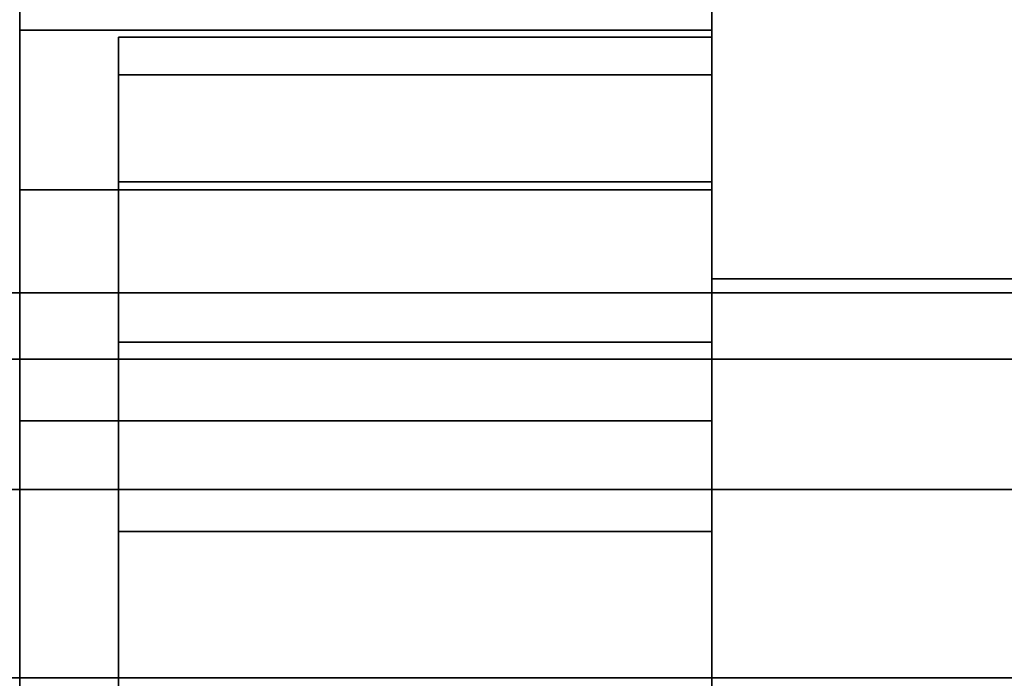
# Model space of a CAD drawing. Header units: millimetres. Extents: x -603 to 3703, y -120 to 193.
# Tile 901 of 938: x 3522 to 3526.98, y -26.24 to -22.91. Entities that reach past the tile are written whole.
import ezdxf

# ---------------------------------------------------------------- set-up
doc = ezdxf.new("R2010")
doc.units = ezdxf.units.MM
doc.layers.add('151', color=7, linetype='Continuous', true_color=0xffffff)

# ---------------------------------------------------------------- blocks, each defined once
blk = doc.blocks.new('UG_SURFACE_003')
at = {"layer": '151', "color": 252, "linetype": 'Continuous', "lineweight": 35}
for points in [[(3702.5001, -35, 2213.0001), (3702.5001, 174.4, 2213.0001), (2297.4999, 174.4, 2213.0001), (2297.4999, -35, 2213.0001)], [(2447.5, -35, 2063), (2447.5, 174.4, 2063), (3552.5, 174.4, 2063), (3552.5, -35, 2063)]]:
    blk.add_3dface(points, dxfattribs=at)
blk = doc.blocks.new('UG_SURFACE_159')
at = {"layer": '151', "color": 252, "linetype": 'Continuous', "lineweight": 35}
for points in [[(3522.5, -23, 1739), (3525.5001, -23, 1739), (3525.5001, -34.4301, 1738), (3522.5, -34.4301, 1738)], [(3525.5001, -23, 1739), (3522.5, -23, 1739), (3522.5, -23, 1746.25), (3525.5001, -23, 1746.25)], [(3522.5, -23.1903, 1747.2067), (3525.5001, -23.1903, 1747.2067), (3525.5001, -23, 1746.25), (3522.5, -23, 1746.25)], [(3522.5, -23, 1757.75), (3525.5001, -23, 1757.75), (3525.5001, -23.1903, 1756.7933), (3522.5, -23.1903, 1756.7933)], [(3525.5001, -23, 1757.75), (3522.5, -23, 1757.75), (3522.5, -23, 1774.25), (3525.5001, -23, 1774.25)], [(3522.5, -23.1903, 1775.2067), (3525.5001, -23.1903, 1775.2067), (3525.5001, -23, 1774.25), (3522.5, -23, 1774.25)], [(3522.5, -23, 1785.75), (3525.5001, -23, 1785.75), (3525.5001, -23.1903, 1784.7933), (3522.5, -23.1903, 1784.7933)], [(3525.5001, -23, 1785.75), (3522.5, -23, 1785.75), (3522.5, -23, 1802.25), (3525.5001, -23, 1802.25)], [(3522.5, -23.1903, 1803.2067), (3525.5001, -23.1903, 1803.2067), (3525.5001, -23, 1802.25), (3522.5, -23, 1802.25)], [(3522.5, -23, 1802.25), (3522.5, -29.5953, 1803.25), (3522.5, -27.6588, 1804.75), (3522.5, -25.5, 1804.75)], [(3522.5, -31.5292, 1801.1614), (3522.5, -30.6629, 1801.6284), (3522.5, -23, 1785.75), (3522.5, -23.1903, 1784.7933)], [(3522.5, -25.5, 1755.25), (3522.5, -23, 1757.75), (3522.5, -23.1903, 1756.7933), (3522.5, -23.7322, 1755.9823)], [(3522.5, -23, 1746.25), (3522.5, -29.5953, 1747.25), (3522.5, -27.6588, 1748.75), (3522.5, -25.5, 1748.75)], [(3522.5, -23, 1802.25), (3522.5, -29.9943, 1802.3504), (3522.5, -29.5953, 1803.25)], [(3522.5, -25.5, 1755.25), (3522.5, -27.6588, 1755.25), (3522.5, -29.5953, 1756.75), (3522.5, -23, 1757.75)], [(3522.5, -30.6629, 1801.6284), (3522.5, -29.9943, 1802.3504), (3522.5, -23, 1802.25), (3522.5, -23, 1785.75)], [(3522.5, -23, 1774.25), (3522.5, -23, 1757.75), (3522.5, -29.9943, 1757.6497), (3522.5, -30.6629, 1758.3717)], [(3522.5, -25.5, 1811.25), (3522.5, -23, 1813.75), (3522.5, -23.1903, 1812.7933), (3522.5, -23.7322, 1811.9823)], [(3522.5, -23, 1746.25), (3522.5, -23, 1739), (3522.5, -29.9943, 1746.3504), (3522.5, -29.5953, 1747.25)], [(3522.5, -29.5953, 1756.75), (3522.5, -29.9943, 1757.6497), (3522.5, -23, 1757.75)], [(3522.5, -34.4301, 1822), (3522.5, -23, 1821), (3522.5, -31.5292, 1814.8385), (3522.5, -32.5, 1815.0001)], [(3522.5, -23, 1739), (3522.5, -30.6629, 1745.6282), (3522.5, -29.9943, 1746.3504)], [(3522.5, -23.7322, 1804.0178), (3522.5, -23.1903, 1803.2067), (3522.5, -23, 1802.25), (3522.5, -25.5, 1804.75)], [(3522.5, -23.1903, 1775.2067), (3522.5, -23, 1774.25), (3522.5, -30.6629, 1758.3717), (3522.5, -31.5292, 1758.8385)], [(3522.5, -23, 1821), (3522.5, -29.9943, 1813.6497), (3522.5, -30.6629, 1814.3717)], [(3522.5, -25.5, 1811.25), (3522.5, -27.6588, 1811.25), (3522.5, -29.5953, 1812.75), (3522.5, -23, 1813.75)], [(3522.5, -23, 1739), (3522.5, -31.5292, 1745.1614), (3522.5, -30.6629, 1745.6282)], [(3522.5, -30.6629, 1814.3717), (3522.5, -31.5292, 1814.8385), (3522.5, -23, 1821)], [(3522.5, -32.5, 1745), (3522.5, -31.5292, 1745.1614), (3522.5, -23, 1739), (3522.5, -34.4301, 1738)], [(3522.5, -29.5953, 1812.75), (3522.5, -29.9943, 1813.6497), (3522.5, -23, 1821), (3522.5, -23, 1813.75)], [(3522.5, -23.7322, 1748.0178), (3522.5, -23.1903, 1747.2067), (3522.5, -23, 1746.25), (3522.5, -25.5, 1748.75)], [(3522.5, -23, 1821), (3525.5001, -23, 1821), (3525.5001, -23, 1813.75), (3522.5, -23, 1813.75)], [(3522.5, -23, 1813.75), (3525.5001, -23, 1813.75), (3525.5001, -23.1903, 1812.7933), (3522.5, -23.1903, 1812.7933)], [(3522.5, -34.4301, 1822), (3525.5001, -34.4301, 1822), (3525.5001, -23, 1821), (3522.5, -23, 1821)], [(3525.5001, -25.5, 1804.75), (3525.5001, -23, 1802.25), (3525.5001, -23.1903, 1803.2067), (3525.5001, -23.7322, 1804.0178)], [(3525.5001, -23, 1813.75), (3525.5001, -29.5953, 1812.75), (3525.5001, -27.6588, 1811.25), (3525.5001, -25.5, 1811.25)], [(3525.5001, -25.5, 1804.75), (3525.5001, -27.6588, 1804.75), (3525.5001, -29.5953, 1803.25), (3525.5001, -23, 1802.25)], [(3525.5001, -23, 1813.75), (3525.5001, -23, 1821), (3525.5001, -29.9943, 1813.6497), (3525.5001, -29.5953, 1812.75)], [(3525.5001, -23, 1821), (3525.5001, -31.5292, 1814.8385), (3525.5001, -30.6629, 1814.3717)], [(3525.5001, -23, 1785.75), (3525.5001, -23, 1802.25), (3525.5001, -29.9943, 1802.3504), (3525.5001, -30.6629, 1801.6284)], [(3525.5001, -25.5, 1748.75), (3525.5001, -23, 1746.25), (3525.5001, -23.1903, 1747.2067), (3525.5001, -23.7322, 1748.0178)], [(3525.5001, -30.6629, 1814.3717), (3525.5001, -29.9943, 1813.6497), (3525.5001, -23, 1821)], [(3525.5001, -29.5953, 1803.25), (3525.5001, -29.9943, 1802.3504), (3525.5001, -23, 1802.25)], [(3525.5001, -23, 1757.75), (3525.5001, -29.5953, 1756.75), (3525.5001, -27.6588, 1755.25), (3525.5001, -25.5, 1755.25)], [(3525.5001, -31.5292, 1758.8385), (3525.5001, -30.6629, 1758.3717), (3525.5001, -23, 1774.25), (3525.5001, -23.1903, 1775.2067)], [(3525.5001, -32.5, 1815.0001), (3525.5001, -31.5292, 1814.8385), (3525.5001, -23, 1821), (3525.5001, -34.4301, 1822)], [(3525.5001, -23.1903, 1784.7933), (3525.5001, -23, 1785.75), (3525.5001, -30.6629, 1801.6284), (3525.5001, -31.5292, 1801.1614)], [(3525.5001, -34.4301, 1738), (3525.5001, -23, 1739), (3525.5001, -31.5292, 1745.1614), (3525.5001, -32.5, 1745)], [(3525.5001, -25.5, 1748.75), (3525.5001, -27.6588, 1748.75), (3525.5001, -29.5953, 1747.25), (3525.5001, -23, 1746.25)], [(3525.5001, -23, 1757.75), (3525.5001, -29.9943, 1757.6497), (3525.5001, -29.5953, 1756.75)], [(3525.5001, -30.6629, 1758.3717), (3525.5001, -29.9943, 1757.6497), (3525.5001, -23, 1757.75), (3525.5001, -23, 1774.25)], [(3525.5001, -23, 1739), (3525.5001, -30.6629, 1745.6282), (3525.5001, -31.5292, 1745.1614)], [(3525.5001, -29.5953, 1747.25), (3525.5001, -29.9943, 1746.3504), (3525.5001, -23, 1739), (3525.5001, -23, 1746.25)], [(3525.5001, -29.9943, 1746.3504), (3525.5001, -30.6629, 1745.6282), (3525.5001, -23, 1739)], [(3525.5001, -23.7322, 1755.9823), (3525.5001, -23.1903, 1756.7933), (3525.5001, -23, 1757.75), (3525.5001, -25.5, 1755.25)], [(3525.5001, -23.7322, 1811.9823), (3525.5001, -23.1903, 1812.7933), (3525.5001, -23, 1813.75), (3525.5001, -25.5, 1811.25)], [(3522.5, -23.7322, 1748.0178), (3525.5001, -23.7322, 1748.0178), (3525.5001, -23.1903, 1747.2067), (3522.5, -23.1903, 1747.2067)], [(3522.5, -23.1903, 1756.7933), (3525.5001, -23.1903, 1756.7933), (3525.5001, -23.7322, 1755.9823), (3522.5, -23.7322, 1755.9823)], [(3522.5, -23.7322, 1776.0178), (3525.5001, -23.7322, 1776.0178), (3525.5001, -23.1903, 1775.2067), (3522.5, -23.1903, 1775.2067)], [(3522.5, -23.1903, 1784.7933), (3525.5001, -23.1903, 1784.7933), (3525.5001, -23.7322, 1783.9823), (3522.5, -23.7322, 1783.9823)], [(3522.5, -23.7322, 1804.0178), (3525.5001, -23.7322, 1804.0178), (3525.5001, -23.1903, 1803.2067), (3522.5, -23.1903, 1803.2067)], [(3522.5, -23.1903, 1784.7933), (3522.5, -23.7322, 1783.9823), (3522.5, -31.5292, 1801.1614)], [(3522.5, -31.5292, 1758.8385), (3522.5, -23.7322, 1776.0178), (3522.5, -23.1903, 1775.2067)], [(3522.5, -23.1903, 1812.7933), (3525.5001, -23.1903, 1812.7933), (3525.5001, -23.7322, 1811.9823), (3522.5, -23.7322, 1811.9823)], [(3525.5001, -31.5292, 1801.1614), (3525.5001, -23.7322, 1783.9823), (3525.5001, -23.1903, 1784.7933)], [(3525.5001, -23.1903, 1775.2067), (3525.5001, -23.7322, 1776.0178), (3525.5001, -31.5292, 1758.8385)], [(3522.5, -24.5433, 1748.5597), (3525.5001, -24.5433, 1748.5597), (3525.5001, -23.7322, 1748.0178), (3522.5, -23.7322, 1748.0178)], [(3522.5, -23.7322, 1755.9823), (3525.5001, -23.7322, 1755.9823), (3525.5001, -24.5433, 1755.4404), (3522.5, -24.5433, 1755.4404)], [(3522.5, -24.5433, 1776.5597), (3525.5001, -24.5433, 1776.5597), (3525.5001, -23.7322, 1776.0178), (3522.5, -23.7322, 1776.0178)], [(3522.5, -23.7322, 1783.9823), (3525.5001, -23.7322, 1783.9823), (3525.5001, -24.5433, 1783.4404), (3522.5, -24.5433, 1783.4404)], [(3522.5, -24.5433, 1804.5597), (3525.5001, -24.5433, 1804.5597), (3525.5001, -23.7322, 1804.0178), (3522.5, -23.7322, 1804.0178)], [(3522.5, -25.5, 1804.75), (3522.5, -24.5433, 1804.5597), (3522.5, -23.7322, 1804.0178)], [(3522.5, -25.5, 1748.75), (3522.5, -24.5433, 1748.5597), (3522.5, -23.7322, 1748.0178)], [(3522.5, -23.7322, 1755.9823), (3522.5, -24.5433, 1755.4404), (3522.5, -25.5, 1755.25)], [(3522.5, -23.7322, 1783.9823), (3522.5, -24.5433, 1783.4404), (3522.5, -25.5, 1783.25), (3522.5, -31.5292, 1801.1614)], [(3522.5, -31.5292, 1758.8385), (3522.5, -25.5, 1776.75), (3522.5, -24.5433, 1776.5597), (3522.5, -23.7322, 1776.0178)], [(3522.5, -23.7322, 1811.9823), (3522.5, -24.5433, 1811.4403), (3522.5, -25.5, 1811.25)], [(3522.5, -23.7322, 1811.9823), (3525.5001, -23.7322, 1811.9823), (3525.5001, -24.5433, 1811.4403), (3522.5, -24.5433, 1811.4403)], [(3525.5001, -25.5, 1811.25), (3525.5001, -24.5433, 1811.4403), (3525.5001, -23.7322, 1811.9823)], [(3525.5001, -23.7322, 1804.0178), (3525.5001, -24.5433, 1804.5597), (3525.5001, -25.5, 1804.75)], [(3525.5001, -31.5292, 1801.1614), (3525.5001, -25.5, 1783.25), (3525.5001, -24.5433, 1783.4404), (3525.5001, -23.7322, 1783.9823)], [(3525.5001, -25.5, 1755.25), (3525.5001, -24.5433, 1755.4404), (3525.5001, -23.7322, 1755.9823)], [(3525.5001, -23.7322, 1748.0178), (3525.5001, -24.5433, 1748.5597), (3525.5001, -25.5, 1748.75)], [(3525.5001, -23.7322, 1776.0178), (3525.5001, -24.5433, 1776.5597), (3525.5001, -25.5, 1776.75), (3525.5001, -31.5292, 1758.8385)], [(3522.5, -25.5, 1748.75), (3525.5001, -25.5, 1748.75), (3525.5001, -24.5433, 1748.5597), (3522.5, -24.5433, 1748.5597)], [(3522.5, -24.5433, 1755.4404), (3525.5001, -24.5433, 1755.4404), (3525.5001, -25.5, 1755.25), (3522.5, -25.5, 1755.25)], [(3522.5, -25.5, 1776.75), (3525.5001, -25.5, 1776.75), (3525.5001, -24.5433, 1776.5597), (3522.5, -24.5433, 1776.5597)], [(3522.5, -24.5433, 1783.4404), (3525.5001, -24.5433, 1783.4404), (3525.5001, -25.5, 1783.25), (3522.5, -25.5, 1783.25)], [(3522.5, -25.5, 1804.75), (3525.5001, -25.5, 1804.75), (3525.5001, -24.5433, 1804.5597), (3522.5, -24.5433, 1804.5597)], [(3522.5, -24.5433, 1811.4403), (3525.5001, -24.5433, 1811.4403), (3525.5001, -25.5, 1811.25), (3522.5, -25.5, 1811.25)], [(3525.5001, -25.5, 1748.75), (3522.5, -25.5, 1748.75), (3522.5, -27.6588, 1748.75), (3525.5001, -27.6588, 1748.75)], [(3522.5, -25.5, 1755.25), (3525.5001, -25.5, 1755.25), (3525.5001, -27.6588, 1755.25), (3522.5, -27.6588, 1755.25)], [(3525.5001, -25.5, 1776.75), (3522.5, -25.5, 1776.75), (3522.5, -27.6588, 1776.75), (3525.5001, -27.6588, 1776.75)], [(3522.5, -25.5, 1783.25), (3525.5001, -25.5, 1783.25), (3525.5001, -27.6588, 1783.25), (3522.5, -27.6588, 1783.25)], [(3525.5001, -25.5, 1804.75), (3522.5, -25.5, 1804.75), (3522.5, -27.6588, 1804.75), (3525.5001, -27.6588, 1804.75)], [(3522.5, -25.5, 1811.25), (3525.5001, -25.5, 1811.25), (3525.5001, -27.6588, 1811.25), (3522.5, -27.6588, 1811.25)], [(3522.5, -31.5292, 1801.1614), (3522.5, -25.5, 1783.25), (3522.5, -29.9943, 1785.6497), (3522.5, -30.6629, 1786.3717)], [(3522.5, -29.5953, 1784.75), (3522.5, -25.5, 1783.25), (3522.5, -27.6588, 1783.25)], [(3522.5, -25.5, 1776.75), (3522.5, -29.9943, 1774.3504), (3522.5, -29.5953, 1775.25)], [(3522.5, -29.5953, 1784.75), (3522.5, -29.9943, 1785.6497), (3522.5, -25.5, 1783.25)], [(3522.5, -30.6629, 1773.6282), (3522.5, -29.9943, 1774.3504), (3522.5, -25.5, 1776.75), (3522.5, -31.5292, 1758.8385)], [(3522.5, -27.6588, 1776.75), (3522.5, -25.5, 1776.75), (3522.5, -29.5953, 1775.25)], [(3525.5001, -25.5, 1783.25), (3525.5001, -29.9943, 1785.6497), (3525.5001, -29.5953, 1784.75)], [(3525.5001, -30.6629, 1786.3717), (3525.5001, -29.9943, 1785.6497), (3525.5001, -25.5, 1783.25), (3525.5001, -31.5292, 1801.1614)], [(3525.5001, -29.5953, 1775.25), (3525.5001, -25.5, 1776.75), (3525.5001, -27.6588, 1776.75)], [(3525.5001, -31.5292, 1758.8385), (3525.5001, -25.5, 1776.75), (3525.5001, -29.9943, 1774.3504), (3525.5001, -30.6629, 1773.6282)], [(3525.5001, -29.5953, 1775.25), (3525.5001, -29.9943, 1774.3504), (3525.5001, -25.5, 1776.75)], [(3525.5001, -27.6588, 1783.25), (3525.5001, -25.5, 1783.25), (3525.5001, -29.5953, 1784.75)]]:
    blk.add_3dface(points, dxfattribs=at)
blk = doc.blocks.new('UG_SURFACE_160')
at = {"layer": '151', "color": 252, "linetype": 'Continuous', "lineweight": 35}
for points in [[(3522.5, -23, 304), (3525.5001, -23, 304), (3525.5001, -34.4301, 303), (3522.5, -34.4301, 303)], [(3525.5001, -23, 304), (3522.5, -23, 304), (3522.5, -23, 311.25), (3525.5001, -23, 311.25)], [(3522.5, -23.1903, 312.2067), (3525.5001, -23.1903, 312.2067), (3525.5001, -23, 311.25), (3522.5, -23, 311.25)], [(3522.5, -23, 322.75), (3525.5001, -23, 322.75), (3525.5001, -23.1903, 321.7933), (3522.5, -23.1903, 321.7933)], [(3525.5001, -23, 322.75), (3522.5, -23, 322.75), (3522.5, -23, 339.25), (3525.5001, -23, 339.25)], [(3522.5, -23.1903, 340.2067), (3525.5001, -23.1903, 340.2067), (3525.5001, -23, 339.25), (3522.5, -23, 339.25)], [(3522.5, -23, 350.75), (3525.5001, -23, 350.75), (3525.5001, -23.1903, 349.7933), (3522.5, -23.1903, 349.7933)], [(3525.5001, -23, 350.75), (3522.5, -23, 350.75), (3522.5, -23, 367.25), (3525.5001, -23, 367.25)], [(3522.5, -23.1903, 368.2067), (3525.5001, -23.1903, 368.2067), (3525.5001, -23, 367.25), (3522.5, -23, 367.25)], [(3522.5, -23, 311.25), (3522.5, -29.5953, 312.25), (3522.5, -27.6588, 313.75), (3522.5, -25.5, 313.75)], [(3522.5, -23, 339.25), (3522.5, -29.5953, 340.25), (3522.5, -27.6588, 341.75), (3522.5, -25.5, 341.75)], [(3522.5, -31.5292, 338.1614), (3522.5, -30.6629, 338.6283), (3522.5, -23, 322.75), (3522.5, -23.1903, 321.7933)], [(3522.5, -23, 367.25), (3522.5, -29.5953, 368.25), (3522.5, -27.6588, 369.75), (3522.5, -25.5, 369.75)], [(3522.5, -25.5, 348.25), (3522.5, -23, 350.75), (3522.5, -23.1903, 349.7933), (3522.5, -23.7322, 348.9822)], [(3522.5, -23, 311.25), (3522.5, -23, 304), (3522.5, -29.9943, 311.3504), (3522.5, -29.5953, 312.25)], [(3522.5, -23, 339.25), (3522.5, -29.9943, 339.3504), (3522.5, -29.5953, 340.25)], [(3522.5, -23, 367.25), (3522.5, -29.9943, 367.3504), (3522.5, -29.5953, 368.25)], [(3522.5, -25.5, 348.25), (3522.5, -27.6588, 348.25), (3522.5, -29.5953, 349.75), (3522.5, -23, 350.75)], [(3522.5, -23, 304), (3522.5, -30.6629, 310.6283), (3522.5, -29.9943, 311.3504)], [(3522.5, -32.5, 310), (3522.5, -31.5292, 310.1614), (3522.5, -23, 304), (3522.5, -34.4301, 303)], [(3522.5, -30.6629, 338.6283), (3522.5, -29.9943, 339.3504), (3522.5, -23, 339.25), (3522.5, -23, 322.75)], [(3522.5, -23, 367.25), (3522.5, -30.6629, 351.3717), (3522.5, -30.6629, 366.6283), (3522.5, -29.9943, 367.3504)], [(3522.5, -25.5, 376.25), (3522.5, -23, 378.75), (3522.5, -23.1903, 377.7933), (3522.5, -23.7322, 376.9822)], [(3522.5, -31.5292, 310.1614), (3522.5, -30.6629, 310.6283), (3522.5, -23, 304)], [(3522.5, -29.5953, 349.75), (3522.5, -29.9943, 350.6496), (3522.5, -23, 350.75)], [(3522.5, -29.9943, 350.6496), (3522.5, -30.6629, 351.3717), (3522.5, -23, 367.25), (3522.5, -23, 350.75)], [(3522.5, -34.4301, 387), (3522.5, -23, 386), (3522.5, -31.5292, 379.8386), (3522.5, -32.5, 380)], [(3522.5, -25.5, 376.25), (3522.5, -27.6588, 376.25), (3522.5, -29.5953, 377.75), (3522.5, -23, 378.75)], [(3522.5, -23.7322, 341.0178), (3522.5, -23.1903, 340.2067), (3522.5, -23, 339.25), (3522.5, -25.5, 341.75)], [(3522.5, -23.7322, 369.0178), (3522.5, -23.1903, 368.2067), (3522.5, -23, 367.25), (3522.5, -25.5, 369.75)], [(3522.5, -23, 386), (3522.5, -30.6629, 379.3717), (3522.5, -31.5292, 379.8386)], [(3522.5, -29.5953, 377.75), (3522.5, -29.9943, 378.6496), (3522.5, -23, 386), (3522.5, -23, 378.75)], [(3522.5, -29.9943, 378.6496), (3522.5, -30.6629, 379.3717), (3522.5, -23, 386)], [(3522.5, -23.7322, 313.0178), (3522.5, -23.1903, 312.2067), (3522.5, -23, 311.25), (3522.5, -25.5, 313.75)], [(3522.5, -23, 386), (3525.5001, -23, 386), (3525.5001, -23, 378.75), (3522.5, -23, 378.75)], [(3522.5, -23, 378.75), (3525.5001, -23, 378.75), (3525.5001, -23.1903, 377.7933), (3522.5, -23.1903, 377.7933)], [(3522.5, -34.4301, 387), (3525.5001, -34.4301, 387), (3525.5001, -23, 386), (3522.5, -23, 386)], [(3525.5001, -25.5, 369.75), (3525.5001, -23, 367.25), (3525.5001, -23.1903, 368.2067), (3525.5001, -23.7322, 369.0178)], [(3525.5001, -25.5, 341.75), (3525.5001, -23, 339.25), (3525.5001, -23.1903, 340.2067), (3525.5001, -23.7322, 341.0178)], [(3525.5001, -23, 378.75), (3525.5001, -29.5953, 377.75), (3525.5001, -27.6588, 376.25), (3525.5001, -25.5, 376.25)], [(3525.5001, -23, 350.75), (3525.5001, -29.5953, 349.75), (3525.5001, -27.6588, 348.25), (3525.5001, -25.5, 348.25)], [(3525.5001, -25.5, 369.75), (3525.5001, -27.6588, 369.75), (3525.5001, -29.5953, 368.25), (3525.5001, -23, 367.25)], [(3525.5001, -25.5, 341.75), (3525.5001, -27.6588, 341.75), (3525.5001, -29.5953, 340.25), (3525.5001, -23, 339.25)], [(3525.5001, -23, 378.75), (3525.5001, -23, 386), (3525.5001, -29.9943, 378.6496), (3525.5001, -29.5953, 377.75)], [(3525.5001, -23, 350.75), (3525.5001, -29.9943, 350.6496), (3525.5001, -29.5953, 349.75)], [(3525.5001, -29.5953, 368.25), (3525.5001, -29.9943, 367.3504), (3525.5001, -23, 367.25)], [(3525.5001, -23, 322.75), (3525.5001, -23, 339.25), (3525.5001, -29.9943, 339.3504), (3525.5001, -30.6629, 338.6283)], [(3525.5001, -23, 386), (3525.5001, -30.6629, 379.3717), (3525.5001, -29.9943, 378.6496)], [(3525.5001, -32.5, 380), (3525.5001, -31.5292, 379.8386), (3525.5001, -23, 386), (3525.5001, -34.4301, 387)], [(3525.5001, -23, 350.75), (3525.5001, -23, 367.25), (3525.5001, -30.6629, 351.3717), (3525.5001, -29.9943, 350.6496)], [(3525.5001, -29.9943, 367.3504), (3525.5001, -30.6629, 366.6283), (3525.5001, -30.6629, 351.3717), (3525.5001, -23, 367.25)], [(3525.5001, -29.5953, 340.25), (3525.5001, -29.9943, 339.3504), (3525.5001, -23, 339.25)], [(3525.5001, -25.5, 313.75), (3525.5001, -23, 311.25), (3525.5001, -23.1903, 312.2067), (3525.5001, -23.7322, 313.0178)], [(3525.5001, -31.5292, 379.8386), (3525.5001, -30.6629, 379.3717), (3525.5001, -23, 386)], [(3525.5001, -23.1903, 321.7933), (3525.5001, -23, 322.75), (3525.5001, -30.6629, 338.6283), (3525.5001, -31.5292, 338.1614)], [(3525.5001, -23.7322, 348.9822), (3525.5001, -23.1903, 349.7933), (3525.5001, -23, 350.75), (3525.5001, -25.5, 348.25)], [(3525.5001, -34.4301, 303), (3525.5001, -23, 304), (3525.5001, -31.5292, 310.1614), (3525.5001, -32.5, 310)], [(3525.5001, -25.5, 313.75), (3525.5001, -27.6588, 313.75), (3525.5001, -29.5953, 312.25), (3525.5001, -23, 311.25)], [(3525.5001, -23, 304), (3525.5001, -30.6629, 310.6283), (3525.5001, -31.5292, 310.1614)], [(3525.5001, -29.5953, 312.25), (3525.5001, -29.9943, 311.3504), (3525.5001, -23, 304), (3525.5001, -23, 311.25)], [(3525.5001, -29.9943, 311.3504), (3525.5001, -30.6629, 310.6283), (3525.5001, -23, 304)], [(3525.5001, -23.7322, 376.9822), (3525.5001, -23.1903, 377.7933), (3525.5001, -23, 378.75), (3525.5001, -25.5, 376.25)], [(3522.5, -23.7322, 313.0178), (3525.5001, -23.7322, 313.0178), (3525.5001, -23.1903, 312.2067), (3522.5, -23.1903, 312.2067)], [(3522.5, -23.1903, 321.7933), (3525.5001, -23.1903, 321.7933), (3525.5001, -23.7322, 320.9822), (3522.5, -23.7322, 320.9822)], [(3522.5, -23.7322, 341.0178), (3525.5001, -23.7322, 341.0178), (3525.5001, -23.1903, 340.2067), (3522.5, -23.1903, 340.2067)], [(3522.5, -23.1903, 349.7933), (3525.5001, -23.1903, 349.7933), (3525.5001, -23.7322, 348.9822), (3522.5, -23.7322, 348.9822)], [(3522.5, -23.7322, 369.0178), (3525.5001, -23.7322, 369.0178), (3525.5001, -23.1903, 368.2067), (3522.5, -23.1903, 368.2067)], [(3522.5, -23.1903, 321.7933), (3522.5, -23.7322, 320.9822), (3522.5, -31.5292, 338.1614)], [(3522.5, -23.1903, 377.7933), (3525.5001, -23.1903, 377.7933), (3525.5001, -23.7322, 376.9822), (3522.5, -23.7322, 376.9822)], [(3525.5001, -31.5292, 338.1614), (3525.5001, -23.7322, 320.9822), (3525.5001, -23.1903, 321.7933)], [(3522.5, -24.5433, 313.5597), (3525.5001, -24.5433, 313.5597), (3525.5001, -23.7322, 313.0178), (3522.5, -23.7322, 313.0178)], [(3522.5, -23.7322, 320.9822), (3525.5001, -23.7322, 320.9822), (3525.5001, -24.5433, 320.4403), (3522.5, -24.5433, 320.4403)], [(3522.5, -24.5433, 341.5597), (3525.5001, -24.5433, 341.5597), (3525.5001, -23.7322, 341.0178), (3522.5, -23.7322, 341.0178)], [(3522.5, -23.7322, 348.9822), (3525.5001, -23.7322, 348.9822), (3525.5001, -24.5433, 348.4403), (3522.5, -24.5433, 348.4403)], [(3522.5, -24.5433, 369.5597), (3525.5001, -24.5433, 369.5597), (3525.5001, -23.7322, 369.0178), (3522.5, -23.7322, 369.0178)], [(3522.5, -25.5, 313.75), (3522.5, -24.5433, 313.5597), (3522.5, -23.7322, 313.0178)], [(3522.5, -25.5, 341.75), (3522.5, -24.5433, 341.5597), (3522.5, -23.7322, 341.0178)], [(3522.5, -25.5, 369.75), (3522.5, -24.5433, 369.5597), (3522.5, -23.7322, 369.0178)], [(3522.5, -23.7322, 348.9822), (3522.5, -24.5433, 348.4403), (3522.5, -25.5, 348.25)], [(3522.5, -23.7322, 320.9822), (3522.5, -24.5433, 320.4403), (3522.5, -25.5, 320.25), (3522.5, -31.5292, 338.1614)], [(3522.5, -23.7322, 376.9822), (3522.5, -24.5433, 376.4403), (3522.5, -25.5, 376.25)], [(3522.5, -23.7322, 376.9822), (3525.5001, -23.7322, 376.9822), (3525.5001, -24.5433, 376.4403), (3522.5, -24.5433, 376.4403)], [(3525.5001, -25.5, 376.25), (3525.5001, -24.5433, 376.4403), (3525.5001, -23.7322, 376.9822)], [(3525.5001, -25.5, 348.25), (3525.5001, -24.5433, 348.4403), (3525.5001, -23.7322, 348.9822)], [(3525.5001, -23.7322, 369.0178), (3525.5001, -24.5433, 369.5597), (3525.5001, -25.5, 369.75)], [(3525.5001, -23.7322, 341.0178), (3525.5001, -24.5433, 341.5597), (3525.5001, -25.5, 341.75)], [(3525.5001, -31.5292, 338.1614), (3525.5001, -25.5, 320.25), (3525.5001, -24.5433, 320.4403), (3525.5001, -23.7322, 320.9822)], [(3525.5001, -23.7322, 313.0178), (3525.5001, -24.5433, 313.5597), (3525.5001, -25.5, 313.75)], [(3522.5, -25.5, 313.75), (3525.5001, -25.5, 313.75), (3525.5001, -24.5433, 313.5597), (3522.5, -24.5433, 313.5597)], [(3522.5, -24.5433, 320.4403), (3525.5001, -24.5433, 320.4403), (3525.5001, -25.5, 320.25), (3522.5, -25.5, 320.25)], [(3522.5, -25.5, 341.75), (3525.5001, -25.5, 341.75), (3525.5001, -24.5433, 341.5597), (3522.5, -24.5433, 341.5597)], [(3522.5, -24.5433, 348.4403), (3525.5001, -24.5433, 348.4403), (3525.5001, -25.5, 348.25), (3522.5, -25.5, 348.25)], [(3522.5, -25.5, 369.75), (3525.5001, -25.5, 369.75), (3525.5001, -24.5433, 369.5597), (3522.5, -24.5433, 369.5597)], [(3522.5, -24.5433, 376.4403), (3525.5001, -24.5433, 376.4403), (3525.5001, -25.5, 376.25), (3522.5, -25.5, 376.25)], [(3525.5001, -25.5, 313.75), (3522.5, -25.5, 313.75), (3522.5, -27.6588, 313.75), (3525.5001, -27.6588, 313.75)], [(3522.5, -25.5, 320.25), (3525.5001, -25.5, 320.25), (3525.5001, -27.6588, 320.25), (3522.5, -27.6588, 320.25)], [(3525.5001, -25.5, 341.75), (3522.5, -25.5, 341.75), (3522.5, -27.6588, 341.75), (3525.5001, -27.6588, 341.75)], [(3522.5, -25.5, 348.25), (3525.5001, -25.5, 348.25), (3525.5001, -27.6588, 348.25), (3522.5, -27.6588, 348.25)], [(3525.5001, -25.5, 369.75), (3522.5, -25.5, 369.75), (3522.5, -27.6588, 369.75), (3525.5001, -27.6588, 369.75)], [(3522.5, -25.5, 376.25), (3525.5001, -25.5, 376.25), (3525.5001, -27.6588, 376.25), (3522.5, -27.6588, 376.25)], [(3522.5, -29.5953, 321.75), (3522.5, -25.5, 320.25), (3522.5, -27.6588, 320.25)], [(3522.5, -29.5953, 321.75), (3522.5, -29.9943, 322.6496), (3522.5, -25.5, 320.25)], [(3522.5, -29.9943, 322.6496), (3522.5, -30.6629, 323.3717), (3522.5, -31.5292, 338.1614), (3522.5, -25.5, 320.25)], [(3525.5001, -25.5, 320.25), (3525.5001, -29.9943, 322.6496), (3525.5001, -29.5953, 321.75)], [(3525.5001, -25.5, 320.25), (3525.5001, -31.5292, 338.1614), (3525.5001, -30.6629, 323.3717), (3525.5001, -29.9943, 322.6496)], [(3525.5001, -27.6588, 320.25), (3525.5001, -25.5, 320.25), (3525.5001, -29.5953, 321.75)]]:
    blk.add_3dface(points, dxfattribs=at)
blk = doc.blocks.new('UG_SURFACE_182')
at = {"layer": '151', "color": 252, "linetype": 'Continuous', "lineweight": 35}
for points in [[(3516, -17.5352, 1850), (3516, -46.5, 1850), (3531.8, -46.5, 1850), (3531.8, -17.5352, 1850)], [(3516, -17.5352, 1849), (3531.8, -17.5352, 1849), (3531.8, -46.5, 1849), (3516, -46.5, 1849)], [(3516, -17.5352, 1710), (3531.8, -17.5352, 1710), (3531.8, -46.5, 1710), (3516, -46.5, 1710)], [(3516, -17.5352, 1711), (3516, -46.5, 1711), (3531.8, -46.5, 1711), (3531.8, -17.5352, 1711)]]:
    blk.add_3dface(points, dxfattribs=at)
blk = doc.blocks.new('UG_SURFACE_184')
at = {"layer": '151', "color": 18, "linetype": 'Continuous', "lineweight": 35}
for points in [[(3517.9999, -24.2925, 1723.1899), (3535.0001, -24.2925, 1723.1899), (3535.0001, -25.2883, 1720.125), (3517.9999, -25.2883, 1720.125)], [(3517.9999, -24.6293, 1726.3949), (3535.0001, -24.6293, 1726.3949), (3535.0001, -24.2925, 1723.1899), (3517.9999, -24.2925, 1723.1899)], [(3517.9999, -26.2406, 1729.1858), (3535.0001, -26.2406, 1729.1858), (3535.0001, -24.6293, 1726.3949), (3517.9999, -24.6293, 1726.3949)], [(3517.9999, -25.2883, 1720.125), (3535.0001, -25.2883, 1720.125), (3535.0001, -27.4447, 1717.7302), (3517.9999, -27.4447, 1717.7302)], [(3517.9999, -28.8478, 1731.0799), (3535.0001, -28.8478, 1731.0799), (3535.0001, -26.2406, 1729.1858), (3517.9999, -26.2406, 1729.1858)]]:
    blk.add_3dface(points, dxfattribs=at)
blk = doc.blocks.new('UG_SURFACE_185')
at = {"layer": '151', "color": 18, "linetype": 'Continuous', "lineweight": 35}
for points in [[(3517.9999, -24.2925, 1835.1899), (3535.0001, -24.2925, 1835.1899), (3535.0001, -25.2883, 1832.1249), (3517.9999, -25.2883, 1832.1249)], [(3517.9999, -24.6293, 1838.3949), (3535.0001, -24.6293, 1838.3949), (3535.0001, -24.2925, 1835.1899), (3517.9999, -24.2925, 1835.1899)], [(3517.9999, -26.2406, 1841.1858), (3535.0001, -26.2406, 1841.1858), (3535.0001, -24.6293, 1838.3949), (3517.9999, -24.6293, 1838.3949)], [(3517.9999, -25.2883, 1832.1249), (3535.0001, -25.2883, 1832.1249), (3535.0001, -27.4447, 1829.7302), (3517.9999, -27.4447, 1829.7302)], [(3517.9999, -28.8478, 1843.0799), (3535.0001, -28.8478, 1843.0799), (3535.0001, -26.2406, 1841.1858), (3517.9999, -26.2406, 1841.1858)]]:
    blk.add_3dface(points, dxfattribs=at)
blk = doc.blocks.new('UG_SURFACE_186')
at = {"layer": '151', "color": 252, "linetype": 'Continuous', "lineweight": 35}
for points in [[(3525.5001, -21, 1836), (3525.5001, -30.0248, 1733.2925), (3525.5001, -24.9401, 1829.6432), (3525.5001, -22.965, 1833.0643)], [(3525.5001, -22.965, 1833.0643), (3525.5001, -22.552, 1836.993), (3525.5001, -21, 1836)], [(3525.5001, -22.552, 1836.993), (3525.5001, -23.7728, 1840.75), (3525.5001, -21.8373, 1840.2095), (3525.5001, -21, 1836)], [(3525.5001, -21, 1836), (3525.5001, -23.7728, 1728.75), (3525.5001, -26.416, 1731.6856)], [(3525.5001, -22.965, 1721.0643), (3525.5001, -22.552, 1724.993), (3525.5001, -21, 1724), (3525.5001, -21.8373, 1719.7905)], [(3525.5001, -22.552, 1724.993), (3525.5001, -23.7728, 1728.75), (3525.5001, -21, 1836), (3525.5001, -21, 1724)], [(3525.5001, -26.416, 1731.6856), (3525.5001, -30.0248, 1733.2925), (3525.5001, -21, 1836)], [(3525.5001, -21.8373, 1719.7905), (3525.5001, -24.2218, 1716.2218), (3525.5001, -24.9401, 1717.6433), (3525.5001, -22.965, 1721.0643)], [(3525.5001, -24.2218, 1843.7781), (3525.5001, -21.8373, 1840.2095), (3525.5001, -23.7728, 1840.75), (3525.5001, -26.416, 1843.6856)], [(3529.5, -24.2218, 1716.2218), (3525.5001, -24.2218, 1716.2218), (3525.5001, -21.8373, 1719.7905), (3529.5, -21.8373, 1719.7905)], [(3529.5, -21.8373, 1840.2095), (3525.5001, -21.8373, 1840.2095), (3525.5001, -24.2218, 1843.7781), (3529.5, -24.2218, 1843.7781)], [(3525.5001, -22.552, 1836.993), (3522.0001, -22.552, 1836.993), (3522.0001, -23.7728, 1840.75), (3525.5001, -23.7728, 1840.75)], [(3525.5001, -22.965, 1833.0643), (3522.0001, -22.965, 1833.0643), (3522.0001, -22.552, 1836.993), (3525.5001, -22.552, 1836.993)], [(3522.0001, -23.7728, 1840.75), (3522.0001, -22.552, 1836.993), (3522.0001, -26.5301, 1836.5749), (3522.0001, -27.2369, 1838.75)], [(3522.0001, -26.7692, 1834.3004), (3522.0001, -26.5301, 1836.5749), (3522.0001, -22.552, 1836.993), (3522.0001, -22.965, 1833.0643)], [(3525.5001, -22.552, 1724.993), (3522.0001, -22.552, 1724.993), (3522.0001, -23.7728, 1728.75), (3525.5001, -23.7728, 1728.75)], [(3525.5001, -22.965, 1721.0643), (3522.0001, -22.965, 1721.0643), (3522.0001, -22.552, 1724.993), (3525.5001, -22.552, 1724.993)], [(3522.0001, -23.7728, 1728.75), (3522.0001, -22.552, 1724.993), (3522.0001, -26.5301, 1724.5749), (3522.0001, -27.2369, 1726.75)], [(3522.0001, -26.7692, 1722.3004), (3522.0001, -26.5301, 1724.5749), (3522.0001, -22.552, 1724.993), (3522.0001, -22.965, 1721.0643)], [(3525.5001, -24.9401, 1829.6432), (3522.0001, -24.9401, 1829.6432), (3522.0001, -22.965, 1833.0643), (3525.5001, -22.965, 1833.0643)], [(3522.0001, -27.9127, 1832.3197), (3522.0001, -26.7692, 1834.3004), (3522.0001, -22.965, 1833.0643), (3522.0001, -24.9401, 1829.6432)], [(3525.5001, -24.9401, 1717.6433), (3522.0001, -24.9401, 1717.6433), (3522.0001, -22.965, 1721.0643), (3525.5001, -22.965, 1721.0643)], [(3522.0001, -27.9127, 1720.3197), (3522.0001, -26.7692, 1722.3004), (3522.0001, -22.965, 1721.0643), (3522.0001, -24.9401, 1717.6433)], [(3525.5001, -23.7728, 1840.75), (3522.0001, -23.7728, 1840.75), (3522.0001, -26.416, 1843.6856), (3525.5001, -26.416, 1843.6856)], [(3522.0001, -26.416, 1843.6856), (3522.0001, -23.7728, 1840.75), (3522.0001, -27.2369, 1838.75), (3522.0001, -28.7672, 1840.4496)], [(3525.5001, -23.7728, 1728.75), (3522.0001, -23.7728, 1728.75), (3522.0001, -26.416, 1731.6856), (3525.5001, -26.416, 1731.6856)], [(3522.0001, -26.416, 1731.6856), (3522.0001, -23.7728, 1728.75), (3522.0001, -27.2369, 1726.75), (3522.0001, -28.7672, 1728.4496)], [(3525.5001, -24.2218, 1716.2218), (3525.5001, -27.7905, 1713.8373), (3525.5001, -28.136, 1715.3213), (3525.5001, -24.9401, 1717.6433)], [(3525.5001, -26.416, 1843.6856), (3525.5001, -30.0248, 1845.2924), (3525.5001, -27.7905, 1846.1627), (3525.5001, -24.2218, 1843.7781)], [(3529.5, -27.7905, 1713.8373), (3525.5001, -27.7905, 1713.8373), (3525.5001, -24.2218, 1716.2218), (3529.5, -24.2218, 1716.2218)], [(3529.5, -24.2218, 1843.7781), (3525.5001, -24.2218, 1843.7781), (3525.5001, -27.7905, 1846.1627), (3529.5, -27.7905, 1846.1627)], [(3525.5001, -28.136, 1827.3213), (3522.0001, -28.136, 1827.3213), (3522.0001, -24.9401, 1829.6432), (3525.5001, -24.9401, 1829.6432)], [(3522.0001, -29.7629, 1830.9755), (3522.0001, -27.9127, 1832.3197), (3522.0001, -24.9401, 1829.6432), (3522.0001, -28.136, 1827.3213)], [(3525.5001, -28.136, 1715.3213), (3522.0001, -28.136, 1715.3213), (3522.0001, -24.9401, 1717.6433), (3525.5001, -24.9401, 1717.6433)], [(3522.0001, -29.7629, 1718.9755), (3522.0001, -27.9127, 1720.3197), (3522.0001, -24.9401, 1717.6433), (3522.0001, -28.136, 1715.3213)], [(3525.5001, -30.0248, 1733.2925), (3525.5001, -28.136, 1827.3213), (3525.5001, -24.9401, 1829.6432)]]:
    blk.add_3dface(points, dxfattribs=at)
blk = doc.blocks.new('UG_SURFACE_187')
at = {"layer": '151', "color": 252, "linetype": 'Continuous', "lineweight": 35}
for points in [[(3530, -47, 1707.9999), (3517.9999, -16.5, 1707.9999), (3533.9999, -19.5, 1707.9999), (3533.9999, -45.5, 1707.9999)], [(3530, -47, 1707.9999), (3530, -48.5, 1707.9999), (3517.9999, -45.7308, 1707.9999), (3517.9999, -16.5, 1707.9999)], [(3517.9999, -16.5, 1710), (3530, -47, 1710), (3533.9999, -45.5, 1710), (3533.9999, -19.5, 1710)], [(3517.9999, -16.5, 1710), (3517.9999, -45.7308, 1710), (3530, -48.5, 1710), (3530, -47, 1710)], [(3517.9999, -16.5, 1852), (3530, -47, 1852), (3533.9999, -45.5, 1852), (3533.9999, -19.5, 1852)], [(3517.9999, -16.5, 1852), (3517.9999, -45.7308, 1852), (3530, -48.5, 1852), (3530, -47, 1852)], [(3530, -47, 1850), (3517.9999, -16.5, 1850), (3533.9999, -19.5, 1850), (3533.9999, -45.5, 1850)], [(3530, -47, 1850), (3530, -48.5, 1850), (3517.9999, -45.7308, 1850), (3517.9999, -16.5, 1850)]]:
    blk.add_3dface(points, dxfattribs=at)
blk = doc.blocks.new('UG_SURFACE_214')
at = {"layer": '151', "color": 252, "linetype": 'Continuous', "lineweight": 35}
for points in [[(3516, -17.5352, 415), (3516, -46.5, 415), (3531.8, -46.5, 415), (3531.8, -17.5352, 415)], [(3516, -17.5352, 414), (3531.8, -17.5352, 414), (3531.8, -46.5, 414), (3516, -46.5, 414)], [(3516, -17.5352, 275), (3531.8, -17.5352, 275), (3531.8, -46.5, 275), (3516, -46.5, 275)], [(3516, -17.5352, 276), (3516, -46.5, 276), (3531.8, -46.5, 276), (3531.8, -17.5352, 276)]]:
    blk.add_3dface(points, dxfattribs=at)
blk = doc.blocks.new('UG_SURFACE_216')
at = {"layer": '151', "color": 18, "linetype": 'Continuous', "lineweight": 35}
for points in [[(3517.9999, -24.2925, 288.1899), (3535.0001, -24.2925, 288.1899), (3535.0001, -25.2883, 285.125), (3517.9999, -25.2883, 285.125)], [(3517.9999, -24.6293, 291.3949), (3535.0001, -24.6293, 291.3949), (3535.0001, -24.2925, 288.1899), (3517.9999, -24.2925, 288.1899)], [(3517.9999, -26.2406, 294.1858), (3535.0001, -26.2406, 294.1858), (3535.0001, -24.6293, 291.3949), (3517.9999, -24.6293, 291.3949)], [(3517.9999, -25.2883, 285.125), (3535.0001, -25.2883, 285.125), (3535.0001, -27.4447, 282.7301), (3517.9999, -27.4447, 282.7301)], [(3517.9999, -28.8478, 296.08), (3535.0001, -28.8478, 296.08), (3535.0001, -26.2406, 294.1858), (3517.9999, -26.2406, 294.1858)]]:
    blk.add_3dface(points, dxfattribs=at)
blk = doc.blocks.new('UG_SURFACE_217')
at = {"layer": '151', "color": 18, "linetype": 'Continuous', "lineweight": 35}
for points in [[(3517.9999, -24.2925, 400.1899), (3535.0001, -24.2925, 400.1899), (3535.0001, -25.2883, 397.125), (3517.9999, -25.2883, 397.125)], [(3517.9999, -24.6293, 403.3949), (3535.0001, -24.6293, 403.3949), (3535.0001, -24.2925, 400.1899), (3517.9999, -24.2925, 400.1899)], [(3517.9999, -26.2406, 406.1858), (3535.0001, -26.2406, 406.1858), (3535.0001, -24.6293, 403.3949), (3517.9999, -24.6293, 403.3949)], [(3517.9999, -25.2883, 397.125), (3535.0001, -25.2883, 397.125), (3535.0001, -27.4447, 394.7301), (3517.9999, -27.4447, 394.7301)], [(3517.9999, -28.8478, 408.08), (3535.0001, -28.8478, 408.08), (3535.0001, -26.2406, 406.1858), (3517.9999, -26.2406, 406.1858)]]:
    blk.add_3dface(points, dxfattribs=at)
blk = doc.blocks.new('UG_SURFACE_218')
at = {"layer": '151', "color": 252, "linetype": 'Continuous', "lineweight": 35}
for points in [[(3525.5001, -21.8373, 405.2095), (3525.5001, -21, 401), (3525.5001, -22.552, 401.993), (3525.5001, -23.7728, 405.75)], [(3525.5001, -21, 401), (3525.5001, -26.416, 296.6857), (3525.5001, -22.965, 398.0643), (3525.5001, -22.552, 401.993)], [(3525.5001, -21, 401), (3525.5001, -21, 289), (3525.5001, -22.552, 289.993), (3525.5001, -23.7728, 293.75)], [(3525.5001, -21, 289), (3525.5001, -21.8373, 284.7905), (3525.5001, -22.965, 286.0643), (3525.5001, -22.552, 289.993)], [(3525.5001, -23.7728, 293.75), (3525.5001, -26.416, 296.6857), (3525.5001, -21, 401)], [(3525.5001, -24.9401, 282.6433), (3525.5001, -22.965, 286.0643), (3525.5001, -21.8373, 284.7905), (3525.5001, -24.2218, 281.2218)], [(3525.5001, -23.7728, 405.75), (3525.5001, -26.416, 408.6857), (3525.5001, -24.2218, 408.7782), (3525.5001, -21.8373, 405.2095)], [(3529.5, -24.2218, 281.2218), (3525.5001, -24.2218, 281.2218), (3525.5001, -21.8373, 284.7905), (3529.5, -21.8373, 284.7905)], [(3529.5, -21.8373, 405.2095), (3525.5001, -21.8373, 405.2095), (3525.5001, -24.2218, 408.7782), (3529.5, -24.2218, 408.7782)], [(3525.5001, -22.552, 401.993), (3522.0001, -22.552, 401.993), (3522.0001, -23.7728, 405.75), (3525.5001, -23.7728, 405.75)], [(3525.5001, -22.965, 398.0643), (3522.0001, -22.965, 398.0643), (3522.0001, -22.552, 401.993), (3525.5001, -22.552, 401.993)], [(3522.0001, -23.7728, 405.75), (3522.0001, -22.552, 401.993), (3522.0001, -26.5301, 401.5749), (3522.0001, -27.2369, 403.75)], [(3522.0001, -22.552, 401.993), (3522.0001, -22.965, 398.0643), (3522.0001, -26.7692, 399.3004), (3522.0001, -26.5301, 401.5749)], [(3525.5001, -22.552, 289.993), (3522.0001, -22.552, 289.993), (3522.0001, -23.7728, 293.75), (3525.5001, -23.7728, 293.75)], [(3525.5001, -22.965, 286.0643), (3522.0001, -22.965, 286.0643), (3522.0001, -22.552, 289.993), (3525.5001, -22.552, 289.993)], [(3522.0001, -23.7728, 293.75), (3522.0001, -22.552, 289.993), (3522.0001, -26.5301, 289.5749), (3522.0001, -27.2369, 291.75)], [(3522.0001, -22.552, 289.993), (3522.0001, -22.965, 286.0643), (3522.0001, -26.7692, 287.3004), (3522.0001, -26.5301, 289.5749)], [(3525.5001, -24.9401, 394.6432), (3522.0001, -24.9401, 394.6432), (3522.0001, -22.965, 398.0643), (3525.5001, -22.965, 398.0643)], [(3522.0001, -27.9127, 397.3198), (3522.0001, -26.7692, 399.3004), (3522.0001, -22.965, 398.0643), (3522.0001, -24.9401, 394.6432)], [(3525.5001, -24.9401, 282.6433), (3522.0001, -24.9401, 282.6433), (3522.0001, -22.965, 286.0643), (3525.5001, -22.965, 286.0643)], [(3522.0001, -27.9127, 285.3198), (3522.0001, -26.7692, 287.3004), (3522.0001, -22.965, 286.0643), (3522.0001, -24.9401, 282.6433)], [(3525.5001, -24.9401, 394.6432), (3525.5001, -22.965, 398.0643), (3525.5001, -26.416, 296.6857)], [(3525.5001, -23.7728, 405.75), (3522.0001, -23.7728, 405.75), (3522.0001, -26.416, 408.6857), (3525.5001, -26.416, 408.6857)], [(3522.0001, -26.416, 408.6857), (3522.0001, -23.7728, 405.75), (3522.0001, -27.2369, 403.75), (3522.0001, -28.7672, 405.4496)], [(3525.5001, -23.7728, 293.75), (3522.0001, -23.7728, 293.75), (3522.0001, -26.416, 296.6857), (3525.5001, -26.416, 296.6857)], [(3522.0001, -26.416, 296.6857), (3522.0001, -23.7728, 293.75), (3522.0001, -27.2369, 291.75), (3522.0001, -28.7672, 293.4496)], [(3525.5001, -24.2218, 281.2218), (3525.5001, -27.7905, 278.8373), (3525.5001, -28.136, 280.3213), (3525.5001, -24.9401, 282.6433)], [(3525.5001, -27.7905, 411.1627), (3525.5001, -24.2218, 408.7782), (3525.5001, -26.416, 408.6857), (3525.5001, -30.0248, 410.2924)], [(3529.5, -27.7905, 278.8373), (3525.5001, -27.7905, 278.8373), (3525.5001, -24.2218, 281.2218), (3529.5, -24.2218, 281.2218)], [(3529.5, -24.2218, 408.7782), (3525.5001, -24.2218, 408.7782), (3525.5001, -27.7905, 411.1627), (3529.5, -27.7905, 411.1627)], [(3525.5001, -28.136, 392.3213), (3522.0001, -28.136, 392.3213), (3522.0001, -24.9401, 394.6432), (3525.5001, -24.9401, 394.6432)], [(3522.0001, -29.7629, 395.9755), (3522.0001, -27.9127, 397.3198), (3522.0001, -24.9401, 394.6432), (3522.0001, -28.136, 392.3213)], [(3525.5001, -28.136, 280.3213), (3522.0001, -28.136, 280.3213), (3522.0001, -24.9401, 282.6433), (3525.5001, -24.9401, 282.6433)], [(3522.0001, -29.7629, 283.9755), (3522.0001, -27.9127, 285.3198), (3522.0001, -24.9401, 282.6433), (3522.0001, -28.136, 280.3213)], [(3525.5001, -26.416, 296.6857), (3525.5001, -28.136, 392.3213), (3525.5001, -24.9401, 394.6432)]]:
    blk.add_3dface(points, dxfattribs=at)
blk = doc.blocks.new('UG_SURFACE_219')
at = {"layer": '151', "color": 252, "linetype": 'Continuous', "lineweight": 35}
for points in [[(3530, -47, 273), (3517.9999, -16.5, 273), (3533.9999, -19.5, 273), (3533.9999, -45.5, 273)], [(3530, -47, 273), (3530, -48.5, 273), (3517.9999, -45.7308, 273), (3517.9999, -16.5, 273)], [(3517.9999, -16.5, 275), (3530, -47, 275), (3533.9999, -45.5, 275), (3533.9999, -19.5, 275)], [(3517.9999, -16.5, 275), (3517.9999, -45.7308, 275), (3530, -48.5, 275), (3530, -47, 275)], [(3517.9999, -16.5, 417), (3530, -47, 417), (3533.9999, -45.5, 417), (3533.9999, -19.5, 417)], [(3517.9999, -16.5, 417), (3517.9999, -45.7308, 417), (3530, -48.5, 417), (3530, -47, 417)], [(3530, -47, 415), (3517.9999, -16.5, 415), (3533.9999, -19.5, 415), (3533.9999, -45.5, 415)], [(3530, -47, 415), (3530, -48.5, 415), (3517.9999, -45.7308, 415), (3517.9999, -16.5, 415)]]:
    blk.add_3dface(points, dxfattribs=at)

msp = doc.modelspace()

# ---------------------------------------------------------------- linework, layer by layer
at = {"layer": '151', "color": 252, "linetype": 'Continuous', "lineweight": -3, "true_color": 0x939598}
for p, q in [((3522.5, -23, 1802.25), (3525.5, -23, 1802.25)), ((3522.5, -23, 1802.25), (3522.5, -23, 1785.75)), ((3522.5, -23, 1774.25), (3522.5, -23, 1757.75)), ((3522.5, -23, 1746.25), (3525.5, -23, 1746.25)), ((3522.5, -23, 1774.25), (3525.5, -23, 1774.25)), ((3522.5, -23, 1821), (3525.5, -23, 1821)), ((3522.5, -34.4301, 1822), (3522.5, -23, 1821)), ((3522.5, -23, 1821), (3522.5, -23, 1813.75)), ((3522.5, -23, 1739), (3522.5, -34.4301, 1738)), ((3525.5, -23, 1785.75), (3522.5, -23, 1785.75)), ((3525.5, -23, 1739), (3522.5, -23, 1739)), ((3522.5, -23, 1746.25), (3522.5, -23, 1739)), ((3525.5, -23, 1757.75), (3522.5, -23, 1757.75)), ((3525.5, -23, 1813.75), (3522.5, -23, 1813.75)), ((3525.5, -23, 350.75), (3522.5, -23, 350.75)), ((3522.5, -23, 386), (3525.5, -23, 386)), ((3525.5, -23, 304), (3522.5, -23, 304)), ((3525.5, -23, 322.75), (3522.5, -23, 322.75)), ((3522.5, -23, 367.25), (3525.5, -23, 367.25)), ((3525.5, -23, 378.75), (3522.5, -23, 378.75)), ((3522.5, -23, 311.25), (3522.5, -23, 304)), ((3522.5, -23, 367.25), (3522.5, -23, 350.75)), ((3522.5, -23, 339.25), (3525.5, -23, 339.25)), ((3522.5, -23, 311.25), (3525.5, -23, 311.25)), ((3522.5, -23, 386), (3522.5, -23, 378.75)), ((3522.5, -23, 339.25), (3522.5, -23, 322.75)), ((3522.5, -23, 304), (3522.5, -34.4301, 303)), ((3522.5, -34.4301, 387), (3522.5, -23, 386)), ((3525.5, -23, 1821), (3525.5, -23, 1813.75)), ((3525.5, -23, 1774.25), (3525.5, -23, 1757.75)), ((3525.5, -34.4301, 1738), (3525.5, -23, 1739)), ((3525.5, -23, 1802.25), (3525.5, -23, 1785.75)), ((3525.5, -23, 1746.25), (3525.5, -23, 1739)), ((3525.5, -23, 1821), (3525.5, -34.4301, 1822)), ((3525.5, -23, 386), (3525.5, -34.4301, 387)), ((3525.5, -23, 339.25), (3525.5, -23, 322.75)), ((3525.5, -34.4301, 303), (3525.5, -23, 304)), ((3525.5, -23, 367.25), (3525.5, -23, 350.75)), ((3525.5, -23, 386), (3525.5, -23, 378.75)), ((3525.5, -23, 311.25), (3525.5, -23, 304)), ((3522.5, -25.5, 1755.25), (3522.5, -27.6588, 1755.25)), ((3525.5, -25.5, 1748.75), (3522.5, -25.5, 1748.75)), ((3525.5, -25.5, 1804.75), (3522.5, -25.5, 1804.75)), ((3522.5, -25.5, 1783.25), (3522.5, -27.6588, 1783.25)), ((3525.5, -25.5, 1776.75), (3522.5, -25.5, 1776.75)), ((3522.5, -25.5, 1811.25), (3522.5, -27.6588, 1811.25)), ((3522.5, -27.6588, 1748.75), (3522.5, -25.5, 1748.75)), ((3522.5, -25.5, 1783.25), (3525.5, -25.5, 1783.25)), ((3522.5, -25.5, 1811.25), (3525.5, -25.5, 1811.25)), ((3522.5, -27.6588, 1776.75), (3522.5, -25.5, 1776.75)), ((3522.5, -25.5, 1755.25), (3525.5, -25.5, 1755.25)), ((3522.5, -27.6588, 1804.75), (3522.5, -25.5, 1804.75)), ((3522.5, -27.6588, 369.75), (3522.5, -25.5, 369.75)), ((3522.5, -25.5, 320.25), (3522.5, -27.6588, 320.25)), ((3522.5, -25.5, 348.25), (3525.5, -25.5, 348.25)), ((3525.5, -25.5, 313.75), (3522.5, -25.5, 313.75)), ((3525.5, -25.5, 369.75), (3522.5, -25.5, 369.75)), ((3522.5, -25.5, 348.25), (3522.5, -27.6588, 348.25)), ((3525.5, -25.5, 341.75), (3522.5, -25.5, 341.75)), ((3522.5, -25.5, 320.25), (3525.5, -25.5, 320.25)), ((3522.5, -25.5, 376.25), (3522.5, -27.6588, 376.25)), ((3522.5, -27.6588, 313.75), (3522.5, -25.5, 313.75)), ((3522.5, -27.6588, 341.75), (3522.5, -25.5, 341.75)), ((3522.5, -25.5, 376.25), (3525.5, -25.5, 376.25)), ((3525.5, -25.5, 1755.25), (3525.5, -27.6588, 1755.25)), ((3525.5, -25.5, 1783.25), (3525.5, -27.6588, 1783.25)), ((3525.5, -25.5, 1811.25), (3525.5, -27.6588, 1811.25)), ((3525.5, -27.6588, 1748.75), (3525.5, -25.5, 1748.75)), ((3525.5, -27.6588, 1804.75), (3525.5, -25.5, 1804.75)), ((3525.5, -27.6588, 1776.75), (3525.5, -25.5, 1776.75)), ((3525.5, -27.6588, 313.75), (3525.5, -25.5, 313.75)), ((3525.5, -27.6588, 341.75), (3525.5, -25.5, 341.75)), ((3525.5, -25.5, 320.25), (3525.5, -27.6588, 320.25)), ((3525.5, -25.5, 348.25), (3525.5, -27.6588, 348.25)), ((3525.5, -25.5, 376.25), (3525.5, -27.6588, 376.25)), ((3525.5, -27.6588, 369.75), (3525.5, -25.5, 369.75))]:
    msp.add_line(p, q, dxfattribs=at)
at = {"layer": '151', "color": 252, "linetype": 'Continuous', "lineweight": -3, "true_color": 0x939598, "extrusion": (-1, 0, 0)}
for centre in [(32, 1836, -3525.5), (32, 401, -3525.5)]:
    msp.add_circle(centre, 9.5, dxfattribs=at)
at = {"layer": '151', "color": 252, "linetype": 'Continuous', "lineweight": -3, "true_color": 0x939598, "extrusion": (1, 0, 0)}
for centre in [(-32, 1724, 3525.5), (-32, 289, 3525.5)]:
    msp.add_circle(centre, 9.5, dxfattribs=at)
at = {"layer": '151', "color": 252, "linetype": 'Continuous', "lineweight": -3, "true_color": 0x939598, "extrusion": (-1, 0, 0)}
for centre, radius, start, end in [((32, 1836, -3525.5), 11, 0, 180), ((32, 1724, -3525.5), 11, 180, 0), ((32, 401, -3525.5), 11, 0, 180), ((32, 289, -3525.5), 11, 180, 0), ((25.5, 1774.25, -3522.5), 2.5, 90, 180), ((25.5, 1785.75, -3522.5), 2.5, 180, 270), ((25.5, 1746.25, -3522.5), 2.5, 90, 180), ((25.5, 1802.25, -3522.5), 2.5, 90, 180), ((25.5, 1757.75, -3522.5), 2.5, 180, 270), ((25.5, 1813.75, -3522.5), 2.5, 180, 270), ((25.5, 322.75, -3522.5), 2.5, 180, 270), ((25.5, 378.75, -3522.5), 2.5, 180, 270), ((25.5, 339.25, -3522.5), 2.5, 90, 180), ((25.5, 350.75, -3522.5), 2.5, 180, 270), ((25.5, 311.25, -3522.5), 2.5, 90, 180), ((25.5, 367.25, -3522.5), 2.5, 90, 180)]:
    msp.add_arc(centre, radius, start, end, dxfattribs=at)
at = {"layer": '151', "color": 252, "linetype": 'Continuous', "lineweight": -3, "true_color": 0x939598, "extrusion": (1, 0, 0)}
for centre, start, end in [((-25.5, 1774.25, 3525.5), 0, 90), ((-25.5, 1785.75, 3525.5), 270, 0), ((-25.5, 1746.25, 3525.5), 0, 90), ((-25.5, 1802.25, 3525.5), 0, 90), ((-25.5, 1757.75, 3525.5), 270, 0), ((-25.5, 1813.75, 3525.5), 270, 0), ((-25.5, 378.75, 3525.5), 270, 0), ((-25.5, 322.75, 3525.5), 270, 0), ((-25.5, 311.25, 3525.5), 0, 90), ((-25.5, 339.25, 3525.5), 0, 90), ((-25.5, 350.75, 3525.5), 270, 0), ((-25.5, 367.25, 3525.5), 0, 90)]:
    msp.add_arc(centre, 2.5, start, end, dxfattribs=at)

# ---------------------------------------------------------------- block references
at = {"layer": '151', "color": 252, "linetype": 'Continuous', "lineweight": -3, "true_color": 0x939598}
for name in ['UG_SURFACE_003', 'UG_SURFACE_182', 'UG_SURFACE_214', 'UG_SURFACE_187', 'UG_SURFACE_219', 'UG_SURFACE_186', 'UG_SURFACE_218', 'UG_SURFACE_159', 'UG_SURFACE_160', 'UG_SURFACE_184', 'UG_SURFACE_185', 'UG_SURFACE_216', 'UG_SURFACE_217']:
    msp.add_blockref(name, (0, 0), dxfattribs=at)

doc.saveas('drawing.dxf')
